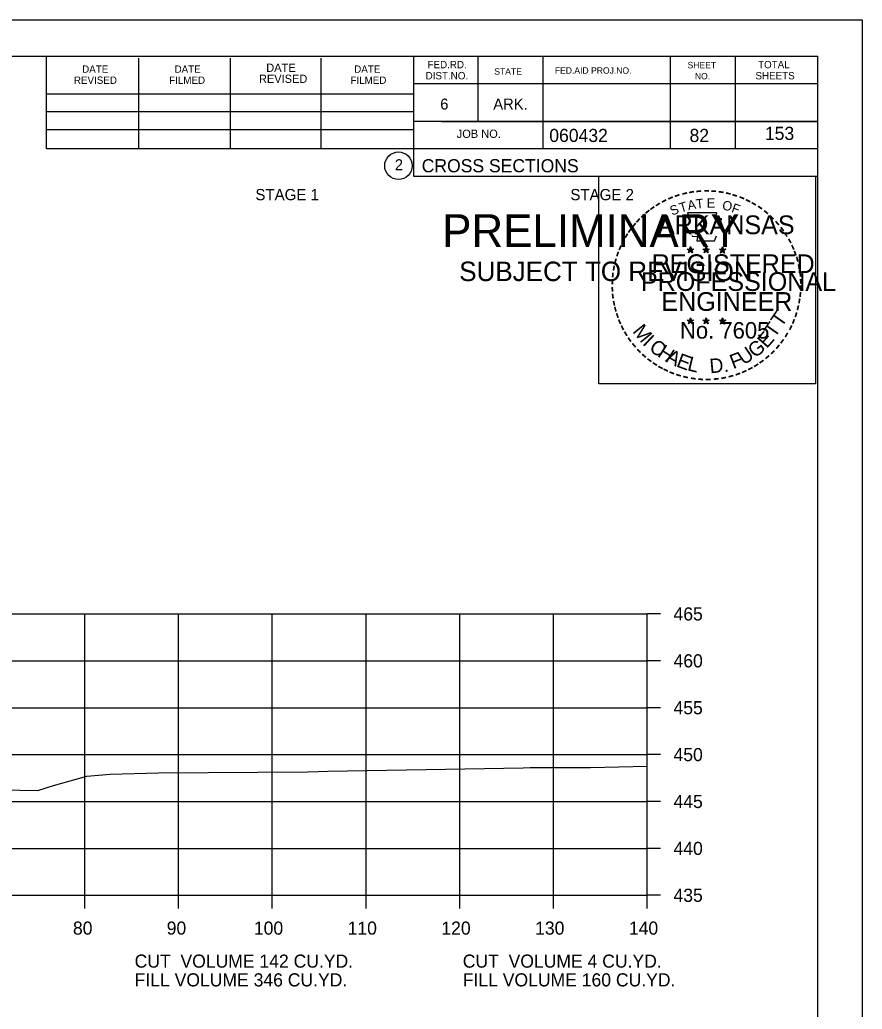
# Model space of a CAD drawing. Extents: x 1538688 to 1540766, y 656250 to 671912.
# Drawn here: x 1538931.2 to 1539021.1, y 657939.1 to 658044.6 of the extents above; entities that cross this region are included whole.
import ezdxf

# ---------------------------------------------------------------- set-up
doc = ezdxf.new("R2010")
doc.units = 0
for name, color, linetype in [('18', 7, 'Continuous'), ('22', 7, 'Continuous'), ('26', 7, 'Continuous'), ('7', 7, 'Continuous'), ('8', 7, 'Continuous'), ('9', 7, 'Continuous'), ('Borings', 7, 'Continuous'), ('Default', 7, 'Continuous'), ('Horizontal Alignment', 7, 'Continuous'), ('RipRap', 7, 'Continuous')]:
    doc.layers.add(name, color=color, linetype=linetype)

msp = doc.modelspace()

# ---------------------------------------------------------------- linework, layer by layer
at = {"layer": '18'}
msp.add_lwpolyline([(1538921.64, 657962.64), (1538933.18, 657962.43), (1538934.85, 657962.94), (1538938.39, 657963.95), (1538940.88, 657964.17), (1538946.06, 657964.32), (1538961.93, 657964.41), (1538963.08, 657964.46), (1538964.11, 657964.48), (1538974.6, 657964.66), (1538984.95, 657964.85), (1538985.68, 657964.86), (1538986.2, 657964.87), (1538992.12, 657964.88), (1538998.18, 657965.03)], dxfattribs=at)
at = {"layer": '22'}
for p, q in [((1538718.18, 657981.25), (1538998.18, 657981.25)), ((1538938.18, 657951.25), (1538938.18, 657981.25)), ((1538948.18, 657951.25), (1538948.18, 657981.25)), ((1538958.18, 657951.25), (1538958.18, 657981.25)), ((1538968.18, 657951.25), (1538968.18, 657981.25)), ((1538978.18, 657951.25), (1538978.18, 657981.25)), ((1538988.18, 657951.25), (1538988.18, 657981.25)), ((1538998.18, 657951.25), (1538998.18, 657981.25)), ((1538718.18, 657976.25), (1538998.18, 657976.25)), ((1538718.18, 657971.25), (1538998.18, 657971.25)), ((1538718.18, 657966.25), (1538998.18, 657966.25)), ((1538718.18, 657961.25), (1538998.18, 657961.25)), ((1538718.18, 657956.25), (1538998.18, 657956.25)), ((1538718.18, 657951.25), (1538998.18, 657951.25))]:
    msp.add_line(p, q, dxfattribs=at)
at = {"layer": '26'}
msp.add_line((1538687.78, 658044.6), (1539021.11, 658044.6), dxfattribs=at)
for points in [[(1538687.77, 658044.6), (1539021.11, 658044.6), (1539021.11, 657831.26), (1538687.77, 657831.26)], [(1538993.03, 658027.94), (1539016.13, 658027.94), (1539016.13, 658005.79), (1538993.03, 658005.79)]]:
    msp.add_lwpolyline(points, close=True, dxfattribs=at)
at = {"layer": '8'}
for p, q in [((1539002.44, 658020.15), (1539002.79, 658020.04)), ((1539002.44, 658020.15), (1539002.69, 658020.11)), ((1539002.44, 658020.15), (1539002.68, 658020.03)), ((1539002.57, 658019.74), (1539002.79, 658020.04)), ((1539002.57, 658019.74), (1539002.7, 658019.99)), ((1539002.57, 658019.74), (1539002.79, 658019.96)), ((1539002.79, 658020.41), (1539002.75, 658020.15)), ((1539002.79, 658020.04), (1539002.79, 658020.41)), ((1539002.79, 658020.41), (1539002.84, 658020.16)), ((1539003.13, 658020.15), (1539002.79, 658020.04)), ((1539003, 658019.74), (1539002.79, 658020.04)), ((1539003, 658019.74), (1539002.79, 658019.96)), ((1539003.13, 658020.15), (1539002.85, 658020.1)), ((1539003, 658019.74), (1539002.86, 658020.04)), ((1539003.13, 658020.15), (1539002.93, 658020.05)), ((1539004.11, 658020.15), (1539004.46, 658020.04)), ((1539004.11, 658020.15), (1539004.36, 658020.11)), ((1539004.11, 658020.15), (1539004.35, 658020.03)), ((1539004.24, 658019.74), (1539004.46, 658020.04)), ((1539004.24, 658019.74), (1539004.37, 658019.99)), ((1539004.24, 658019.74), (1539004.46, 658019.96)), ((1539004.46, 658020.41), (1539004.42, 658020.15)), ((1539004.46, 658020.04), (1539004.46, 658020.41)), ((1539004.46, 658020.41), (1539004.51, 658020.16)), ((1539004.8, 658020.15), (1539004.46, 658020.04)), ((1539004.67, 658019.74), (1539004.46, 658020.04)), ((1539004.67, 658019.74), (1539004.46, 658019.96)), ((1539004.8, 658020.15), (1539004.52, 658020.1)), ((1539004.67, 658019.74), (1539004.53, 658020.04)), ((1539004.8, 658020.15), (1539004.6, 658020.05)), ((1539005.87, 658020.14), (1539006.22, 658020.03)), ((1539005.87, 658020.14), (1539006.13, 658020.1)), ((1539005.87, 658020.14), (1539006.11, 658020.02)), ((1539006.01, 658019.73), (1539006.22, 658020.03)), ((1539006.01, 658019.73), (1539006.13, 658019.98)), ((1539006.01, 658019.73), (1539006.22, 658019.95)), ((1539006.22, 658020.39), (1539006.18, 658020.14)), ((1539006.22, 658020.03), (1539006.22, 658020.39)), ((1539006.22, 658020.39), (1539006.27, 658020.14)), ((1539006.57, 658020.14), (1539006.22, 658020.03)), ((1539006.43, 658019.73), (1539006.22, 658020.03)), ((1539006.43, 658019.73), (1539006.22, 658019.95)), ((1539006.57, 658020.14), (1539006.28, 658020.09)), ((1539006.43, 658019.73), (1539006.3, 658020.02)), ((1539006.57, 658020.14), (1539006.36, 658020.04)), ((1539002.43, 658012.58), (1539002.78, 658012.47)), ((1539002.43, 658012.58), (1539002.69, 658012.53)), ((1539002.43, 658012.58), (1539002.67, 658012.46)), ((1539002.57, 658012.17), (1539002.78, 658012.47)), ((1539002.78, 658012.83), (1539002.74, 658012.58)), ((1539002.78, 658012.47), (1539002.78, 658012.83)), ((1539002.78, 658012.83), (1539002.83, 658012.58)), ((1539003.13, 658012.58), (1539002.78, 658012.47)), ((1539003, 658012.17), (1539002.78, 658012.47)), ((1539003.13, 658012.58), (1539002.84, 658012.53)), ((1539003, 658012.17), (1539002.86, 658012.46)), ((1539003.13, 658012.58), (1539002.93, 658012.48)), ((1539004.1, 658012.58), (1539004.45, 658012.47)), ((1539004.1, 658012.58), (1539004.36, 658012.53)), ((1539004.1, 658012.58), (1539004.34, 658012.46)), ((1539004.24, 658012.17), (1539004.45, 658012.47)), ((1539004.45, 658012.83), (1539004.41, 658012.58)), ((1539004.45, 658012.47), (1539004.45, 658012.83)), ((1539004.45, 658012.83), (1539004.5, 658012.58)), ((1539004.8, 658012.58), (1539004.45, 658012.47)), ((1539004.67, 658012.17), (1539004.45, 658012.47)), ((1539004.8, 658012.58), (1539004.51, 658012.53)), ((1539004.67, 658012.17), (1539004.53, 658012.46)), ((1539004.8, 658012.58), (1539004.6, 658012.48)), ((1539005.87, 658012.57), (1539006.22, 658012.46)), ((1539005.87, 658012.57), (1539006.12, 658012.52)), ((1539005.87, 658012.57), (1539006.11, 658012.45)), ((1539006, 658012.16), (1539006.22, 658012.46)), ((1539006.22, 658012.82), (1539006.18, 658012.57)), ((1539006.22, 658012.46), (1539006.22, 658012.82)), ((1539006.22, 658012.82), (1539006.27, 658012.57)), ((1539006.57, 658012.57), (1539006.22, 658012.46)), ((1539006.43, 658012.16), (1539006.22, 658012.46)), ((1539006.57, 658012.57), (1539006.28, 658012.52)), ((1539006.43, 658012.16), (1539006.3, 658012.45)), ((1539006.57, 658012.57), (1539006.36, 658012.47)), ((1539002.57, 658012.17), (1539002.69, 658012.42)), ((1539002.57, 658012.17), (1539002.78, 658012.39)), ((1539003, 658012.17), (1539002.78, 658012.39)), ((1539004.24, 658012.17), (1539004.36, 658012.42)), ((1539004.24, 658012.17), (1539004.45, 658012.39)), ((1539004.67, 658012.17), (1539004.45, 658012.39)), ((1539006, 658012.16), (1539006.13, 658012.41)), ((1539006, 658012.16), (1539006.22, 658012.38)), ((1539006.43, 658012.16), (1539006.22, 658012.38))]:
    msp.add_line(p, q, dxfattribs=at)
for points in [[(1539002.48, 658024.03), (1539002.75, 658023.2)], [(1539005.99, 658023.11), (1539006.13, 658023.39), (1539005.45, 658023.37), (1539005.6, 658024.03), (1539002.48, 658024.03)], [(1539002.97, 658021.61), (1539002.97, 658021.52), (1539003.53, 658021.5), (1539003.48, 658021.03), (1539005.35, 658021.03), (1539005.55, 658021.56)], [(1539002.79, 658020.41), (1539003, 658019.74), (1539002.44, 658020.15), (1539003.13, 658020.15), (1539002.57, 658019.74), (1539002.79, 658020.41)], [(1539004.46, 658020.41), (1539004.67, 658019.74), (1539004.11, 658020.15), (1539004.8, 658020.15), (1539004.24, 658019.74), (1539004.46, 658020.41)], [(1539006.22, 658020.39), (1539006.43, 658019.73), (1539005.87, 658020.14), (1539006.57, 658020.14), (1539006.01, 658019.73), (1539006.22, 658020.39)], [(1539002.78, 658012.83), (1539003, 658012.17), (1539002.43, 658012.58), (1539003.13, 658012.58), (1539002.57, 658012.17), (1539002.78, 658012.83)], [(1539004.45, 658012.83), (1539004.67, 658012.17), (1539004.1, 658012.58), (1539004.8, 658012.58), (1539004.24, 658012.17), (1539004.45, 658012.83)], [(1539006.22, 658012.82), (1539006.43, 658012.16), (1539005.87, 658012.57), (1539006.57, 658012.57), (1539006, 658012.16), (1539006.22, 658012.82)]]:
    msp.add_lwpolyline(points, dxfattribs=at)
for centre, radius in [((1539002.79, 658020.04), 0.172), ((1539002.79, 658020.04), 0.145), ((1539002.79, 658020.04), 0.116), ((1539002.79, 658020.04), 0.0991), ((1539002.79, 658020.04), 0.0747), ((1539002.79, 658020.04), 0.0495), ((1539002.79, 658020.04), 0.0296), ((1539004.46, 658020.04), 0.172), ((1539004.46, 658020.04), 0.145), ((1539004.46, 658020.04), 0.116), ((1539004.46, 658020.04), 0.0991), ((1539004.46, 658020.04), 0.0747), ((1539004.46, 658020.04), 0.0495), ((1539004.46, 658020.04), 0.0296), ((1539006.22, 658020.03), 0.172), ((1539006.22, 658020.03), 0.145), ((1539006.22, 658020.03), 0.116), ((1539006.22, 658020.03), 0.0991), ((1539006.22, 658020.03), 0.0747), ((1539006.22, 658020.03), 0.0495), ((1539006.22, 658020.03), 0.0296), ((1539002.78, 658012.47), 0.172), ((1539002.78, 658012.47), 0.145), ((1539002.78, 658012.47), 0.116), ((1539002.78, 658012.47), 0.0991), ((1539002.78, 658012.47), 0.0747), ((1539002.78, 658012.47), 0.0495), ((1539002.78, 658012.47), 0.0296), ((1539004.45, 658012.47), 0.172), ((1539004.45, 658012.47), 0.145), ((1539004.45, 658012.47), 0.116), ((1539004.45, 658012.47), 0.0991), ((1539004.45, 658012.47), 0.0747), ((1539004.45, 658012.47), 0.0495), ((1539004.45, 658012.47), 0.0296), ((1539006.22, 658012.46), 0.172), ((1539006.22, 658012.46), 0.145), ((1539006.22, 658012.46), 0.116), ((1539006.22, 658012.46), 0.0991), ((1539006.22, 658012.46), 0.0747), ((1539006.22, 658012.46), 0.0495), ((1539006.22, 658012.46), 0.0296)]:
    msp.add_circle(centre, radius, dxfattribs=at)
at = {"layer": 'Borings'}
for p, q in [((1538998.18, 657951.25), (1538998.18, 657981.25)), ((1538999.58, 657981.25), (1538998.18, 657981.25)), ((1538999.58, 657976.25), (1538998.18, 657976.25)), ((1538999.58, 657971.25), (1538998.18, 657971.25)), ((1538999.58, 657966.25), (1538998.18, 657966.25)), ((1538999.58, 657961.25), (1538998.18, 657961.25)), ((1538999.58, 657956.25), (1538998.18, 657956.25)), ((1538718.18, 657951.25), (1538998.18, 657951.25)), ((1538938.18, 657949.85), (1538938.18, 657951.25)), ((1538948.18, 657949.85), (1538948.18, 657951.25)), ((1538958.18, 657949.85), (1538958.18, 657951.25)), ((1538968.18, 657949.85), (1538968.18, 657951.25)), ((1538978.18, 657949.85), (1538978.18, 657951.25)), ((1538988.18, 657949.85), (1538988.18, 657951.25)), ((1538998.18, 657949.85), (1538998.18, 657951.25)), ((1538999.58, 657951.25), (1538998.18, 657951.25))]:
    msp.add_line(p, q, dxfattribs=at)
at = {"layer": 'RipRap'}
for p, q in [((1538700.18, 658040.71), (1539016.36, 658040.71)), ((1538934.1, 658030.83), (1538934.1, 658040.71)), ((1538943.96, 658030.83), (1538943.96, 658040.51)), ((1538953.72, 658030.83), (1538953.72, 658040.51)), ((1538963.4, 658030.83), (1538963.4, 658040.51)), ((1538973.26, 658040.71), (1538973.26, 658027.91)), ((1538980.1, 658040.71), (1538980.1, 658033.77)), ((1538987.04, 658040.71), (1538987.04, 658030.83)), ((1539000.62, 658040.71), (1539000.62, 658030.83)), ((1539007.56, 658040.71), (1539007.56, 658030.83)), ((1539016.36, 657835.25), (1539016.36, 658040.71)), ((1539016.36, 658037.77), (1538973.26, 658037.77)), ((1539016.36, 658037.79), (1539016.36, 658037.79)), ((1538934.1, 658036.69), (1538973.26, 658036.69)), ((1538934.1, 658034.83), (1538973.26, 658034.83)), ((1539016.36, 658033.77), (1538973.26, 658033.77)), ((1538976.22, 658033.77), (1539016.36, 658033.77)), ((1538934.1, 658030.83), (1538934.1, 658032.89)), ((1538934.1, 658032.89), (1538973.26, 658032.89)), ((1539016.36, 658030.83), (1538934.1, 658030.83)), ((1538973.26, 658027.91), (1539016.36, 658027.91))]:
    msp.add_line(p, q, dxfattribs=at)
msp.add_circle((1538971.64, 658029.04), 1.47, dxfattribs=at)

# ---------------------------------------------------------------- texts
at = {"layer": '7'}
for s, p in [('82', (1539002.69, 658031.57)), ('153', (1539010.73, 658031.79))]:
    msp.add_text(s, height=1.4, dxfattribs=at).set_placement(p)
at = {"layer": '8'}
for s, height, rotation, p in [('-', 1.6, 13.6301, (1539001.98, 658025.4)), ('-', 1.6, 10.2193, (1539002.66, 658025.56)), ('-', 1.6, 5.8968, (1539003.38, 658025.67)), ('-', 1.6, 0.1862, (1539004.16, 658025.74)), ('-', 1.6, 357.743, (1539004.88, 658025.73)), ('-', 1.6, 352.1617, (1539005.62, 658025.67)), ('-', 1.6, 347.2049, (1539006.34, 658025.56)), ('-', 1.6, 34.0636, (1538999.36, 658024.2)), ('-', 1.6, 28.7918, (1538999.96, 658024.57)), ('-', 1.6, 24.3072, (1539000.59, 658024.89)), ('-', 1.6, 19.1761, (1539001.23, 658025.16)), ('T', 1, 16.4036, (1539001.75, 658024.04)), ('A', 1, 11.2132, (1539002.57, 658024.29)), ('T', 1, 6.0228, (1539003.42, 658024.46)), ('E', 1, 0.8323, (1539004.53, 658024.57)), ('O', 1, 350.4515, (1539006.13, 658024.36)), ('-', 1.6, 342.3362, (1539006.98, 658025.4)), ('-', 1.6, 337.8551, (1539007.71, 658025.18)), ('-', 1.6, 334.1211, (1539008.34, 658024.91)), ('-', 1.6, 329.6409, (1539008.92, 658024.63)), ('-', 1.6, 38.9507, (1538998.31, 658023.43)), ('-', 1.6, 36.2317, (1538998.79, 658023.81)), ('S', 1, 21.594, (1539000.83, 658023.71)), ('F', 1, 340.0707, (1539007.09, 658024.13)), ('-', 1.6, 325.8627, (1539009.57, 658024.27)), ('-', 1.6, 320.5297, (1539010.18, 658023.84)), ('-', 1.6, 48.423, (1538997.43, 658022.53)), ('-', 1.6, 42.9622, (1538997.88, 658023.01)), ('ARKANSAS', 2, 360, (1538999.33, 658021.74)), ('-', 1.6, 315.5786, (1539010.77, 658023.35)), ('-', 1.6, 309.8797, (1539011.34, 658022.8)), ('-', 1.6, 54.2325, (1538996.61, 658021.48)), ('-', 1.6, 50.6142, (1538997.03, 658022.05)), ('-', 1.6, 306.6522, (1539011.87, 658022.2)), ('-', 1.6, 62.8713, (1538995.97, 658020.34)), ('-', 1.6, 58.0706, (1538996.29, 658020.95)), ('-', 1.4, 303.6753, (1539012.35, 658021.63)), ('-', 1.6, 299.6684, (1539012.67, 658021.03)), ('-', 1.6, 72.3945, (1538995.5, 658019.1)), ('-', 1.6, 67.7743, (1538995.72, 658019.73)), ('DWB', 0.01, 360, (1539002.77, 658020.04)), ('DWB', 0.01, 360, (1539004.44, 658020.04)), ('DWB', 0.01, 360, (1539006.21, 658020.02)), ('-', 1.6, 294.6628, (1539013, 658020.41)), ('-', 1.6, 290.5728, (1539013.25, 658019.84)), ('-', 1.6, 75.461, (1538995.3, 658018.38)), ('REGISTERED', 2, 360, (1538998.65, 658017.59)), ('-', 1.6, 285.1233, (1539013.49, 658019.26)), ('-', 1.6, 81.2013, (1538995.17, 658017.67)), ('PROFESSIONAL', 2, 360, (1538997.51, 658015.69)), ('-', 1.6, 280.5493, (1539013.69, 658018.51)), ('-', 1.6, 276.5962, (1539013.85, 658017.75)), ('-', 1.6, 89.0622, (1538995.07, 658016.28)), ('-', 1.6, 85.1863, (1538995.09, 658016.98)), ('-', 1.6, 274.3301, (1539013.91, 658017.02)), ('-', 1.6, 94.1959, (1538995.1, 658015.55)), ('-', 1.6, 269.9407, (1539013.94, 658016.39)), ('-', 1.6, 98.9479, (1538995.17, 658014.89)), ('-', 1.6, 101.7149, (1538995.31, 658014.15)), ('ENGINEER', 2, 360, (1538999.69, 658013.56)), ('-', 1.6, 260.9953, (1539013.85, 658015.07)), ('-', 1.6, 263.5172, (1539013.93, 658015.73)), ('-', 1.6, 105.4578, (1538995.47, 658013.56)), ('T', 1.54, 55.055, (1539012.5, 658011.73)), ('-', 1.6, 255.7626, (1539013.74, 658014.39)), ('-', 1.6, 109.0874, (1538995.69, 658012.93)), ('-', 1.6, 114.0643, (1538995.94, 658012.33)), ('DWB', 0.01, 360, (1539002.77, 658012.46)), ('DWB', 0.01, 360, (1539004.44, 658012.46)), ('DWB', 0.01, 360, (1539006.2, 658012.45)), ('T', 1.54, 55.055, (1539011.77, 658010.61)), ('-', 1.6, 247.8887, (1539013.34, 658013)), ('-', 1.6, 252.8681, (1539013.56, 658013.67)), ('-', 1.6, 115.7289, (1538996.24, 658011.71)), ('-', 1.6, 120.4471, (1538996.6, 658011.13)), ('M', 1.54, 308.9175, (1538996.55, 658011.36)), ('No. 7605', 1.757, 360, (1539001.67, 658010.61)), ('E', 1.54, 48.7313, (1539010.93, 658009.49)), ('-', 1.6, 244.6197, (1539013.08, 658012.37)), ('-', 1.6, 125.8934, (1538997, 658010.57)), ('I', 1.54, 316.4636, (1538997.6, 658010.04)), ('C', 1.54, 324.0197, (1538998.27, 658009.42)), ('G', 1.54, 38.2173, (1539009.67, 658008.47)), ('-', 1.6, 233.8452, (1539012.28, 658010.97)), ('-', 1.6, 239.0712, (1539012.68, 658011.62)), ('-', 1.6, 130.7181, (1538997.47, 658010.02)), ('-', 1.6, 134.2238, (1538997.98, 658009.47)), ('H', 1.54, 327.5342, (1538999.18, 658008.76)), ('A', 1.54, 332.5513, (1539000.03, 658008.22)), ('U', 1.54, 34.4052, (1539008.47, 658007.73)), ('-', 1.6, 225.7653, (1539011.37, 658009.84)), ('-', 1.6, 231.2538, (1539011.85, 658010.4)), ('-', 1.6, 138.9338, (1538998.51, 658009.01)), ('-', 1.6, 144.6463, (1538999.06, 658008.6)), ('E', 1.54, 339.2068, (1539001.19, 658007.66)), ('L', 1.54, 346.2929, (1539002.38, 658007.24)), ('D.', 1.54, 5.2602, (1539004.89, 658006.9)), ('F', 1.54, 20.8202, (1539007.34, 658007.34)), ('-', 1.6, 215.7363, (1539010.3, 658008.86)), ('-', 1.6, 221.0851, (1539010.85, 658009.33)), ('-', 1.6, 148.0898, (1538999.63, 658008.23)), ('-', 1.6, 151.5704, (1539000.2, 658007.9)), ('-', 1.6, 154.6002, (1539000.73, 658007.66)), ('-', 1.6, 204.2516, (1539008.59, 658007.8)), ('-', 1.6, 207.3568, (1539009.21, 658008.12)), ('-', 1.6, 212.2491, (1539009.77, 658008.47)), ('-', 1.6, 158.5612, (1539001.35, 658007.4)), ('-', 1.6, 162.7983, (1539002.04, 658007.19)), ('-', 1.6, 167.5555, (1539002.75, 658007.03)), ('-', 1.6, 173.1155, (1539003.52, 658006.92)), ('-', 1.6, 176.5183, (1539004.27, 658006.86)), ('-', 1.6, 181.5918, (1539005.02, 658006.88)), ('-', 1.6, 185.8167, (1539005.83, 658006.96)), ('-', 1.6, 191.2858, (1539006.56, 658007.09)), ('-', 1.6, 195.4743, (1539007.29, 658007.29)), ('-', 1.6, 200.7184, (1539007.97, 658007.53))]:
    msp.add_text(s, height=height, rotation=rotation, dxfattribs=at).set_placement(p)
at = {"layer": '9'}
for s, height, p in [('PRELIMINARY', 3.5, (1538976.31, 658020.37)), ('DWB', 0.01, (1538977.06, 658022.22)), ('SUBJECT TO REVISION', 2.0751, (1538978.12, 658016.74))]:
    msp.add_text(s, height=height, rotation=360, dxfattribs=at).set_placement(p)
at = {"layer": 'Default'}
for s, p in [('STAGE 1', (1538956.38, 658025.36)), ('STAGE 2', (1538989.98, 658025.36))]:
    msp.add_text(s, height=1.2, dxfattribs=at).set_placement(p)
at = {"layer": 'Horizontal Alignment'}
for s, p in [('465', (1539000.98, 657980.55)), ('460', (1539000.98, 657975.55)), ('455', (1539000.98, 657970.55)), ('450', (1539000.98, 657965.55)), ('445', (1539000.98, 657960.55)), ('440', (1539000.98, 657955.55)), ('435', (1539000.98, 657950.55)), ('80', (1538936.92, 657947.05)), ('90', (1538946.92, 657947.05)), ('100', (1538956.22, 657947.05)), ('110', (1538966.22, 657947.05)), ('120', (1538976.22, 657947.05)), ('130', (1538986.22, 657947.05)), ('140', (1538996.22, 657947.05)), ('CUT  VOLUME 142 CU.YD.', (1538943.5, 657943.53)), ('CUT  VOLUME 4 CU.YD.', (1538978.5, 657943.53)), ('FILL VOLUME 346 CU.YD.', (1538943.5, 657941.53)), ('FILL VOLUME 160 CU.YD.', (1538978.5, 657941.53))]:
    msp.add_text(s, height=1.4, dxfattribs=at).set_placement(p)
at = {"layer": 'RipRap'}
for s, height, p in [('DATE', 0.879, (1538957.54, 658039.05)), ('FED.RD.', 0.782, (1538974.74, 658039.43)), ('SHEET', 0.684, (1539002.48, 658039.43)), ('TOTAL', 0.782, (1539010, 658039.43)), ('DATE', 0.782, (1538937.9, 658038.95)), ('DATE', 0.782, (1538947.76, 658038.95)), ('DATE', 0.782, (1538966.92, 658038.95)), ('DIST.NO.', 0.782, (1538974.54, 658038.25)), ('STATE', 0.684, (1538981.86, 658038.75)), ('FED.AID PROJ.NO.', 0.684, (1538988.32, 658038.85)), ('NO.', 0.684, (1539003.26, 658038.25)), ('SHEETS', 0.782, (1539009.72, 658038.25)), ('REVISED', 0.782, (1538937.02, 658037.77)), ('FILMED', 0.782, (1538947.18, 658037.77)), ('REVISED', 0.879, (1538956.76, 658037.87)), ('FILMED', 0.782, (1538966.52, 658037.77)), ('6', 1.17, (1538976.1, 658035.03)), ('ARK.', 1.172, (1538981.76, 658035.03)), ('JOB NO.', 0.879, (1538977.86, 658032.01)), ('060432', 1.4, (1538987.73, 658031.57)), ('2', 1.17, (1538971.26, 658028.56)), ('CROSS SECTIONS', 1.4, (1538974.12, 658028.34))]:
    msp.add_text(s, height=height, rotation=360, dxfattribs=at).set_placement(p)

doc.saveas('drawing.dxf')
